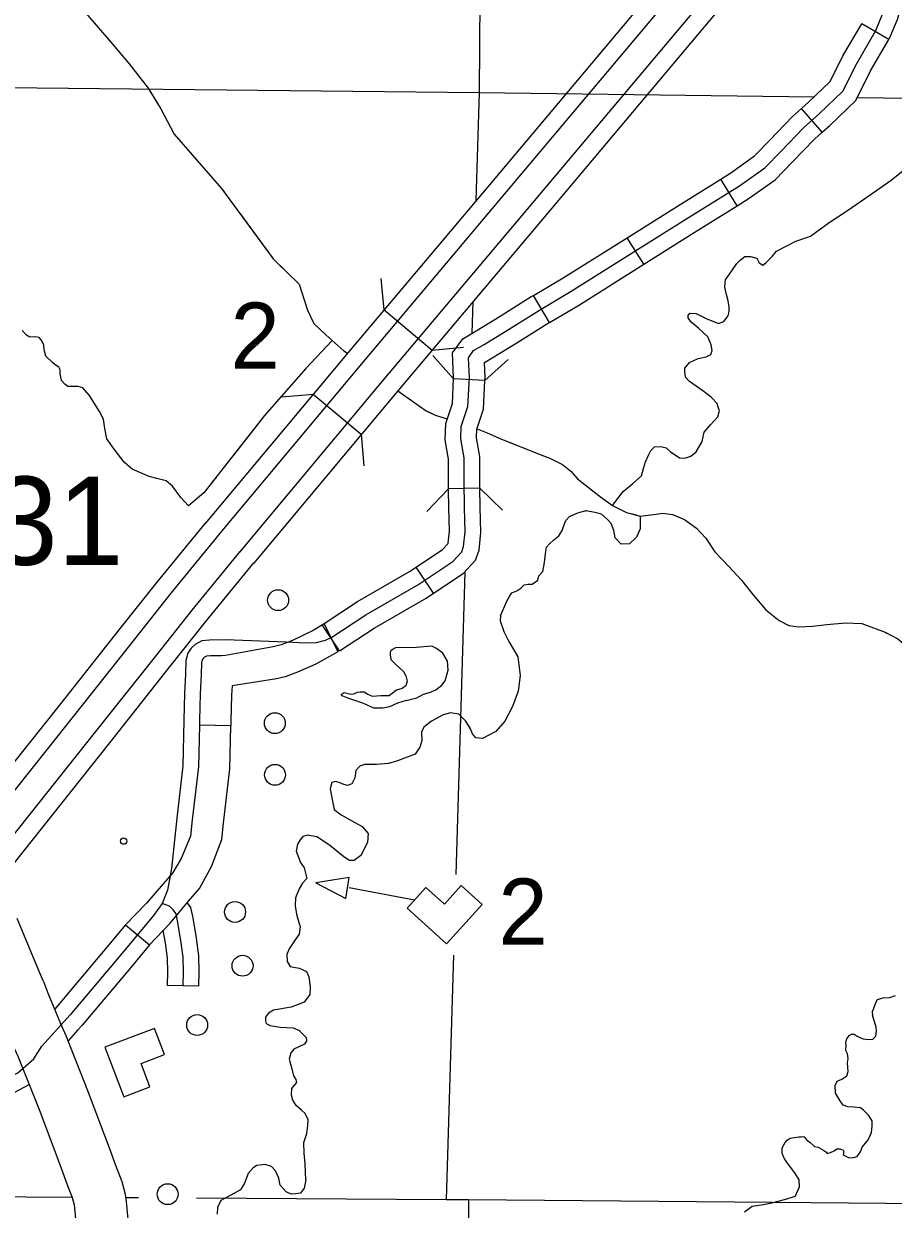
# Model space of a CAD drawing. Extents: x 1369979 to 1371646, y 379997 to 381064.
# Drawn here: x 1370948.5 to 1370997.2, y 380230.7 to 380297.2 of the extents above; entities that cross this region are included whole.
import ezdxf

# ---------------------------------------------------------------- set-up
doc = ezdxf.new("R2010")
doc.units = 0
doc.layers.add('R_Border Notes', color=7, linetype='Continuous')

msp = doc.modelspace()

# ---------------------------------------------------------------- linework, layer by layer
at = {"layer": 'R_Border Notes'}
for p, q in [((1370996.944, 380296.292), (1370995.423, 380297.173)), ((1370993.216, 380291.096), (1370992.055, 380292.416)), ((1370988.455, 380286.964), (1370987.528, 380288.458)), ((1370983.214, 380283.687), (1370982.277, 380285.175)), ((1370968.659, 380281.131), (1370968.502, 380282.881)), ((1370977.926, 380280.425), (1370977.033, 380281.94)), ((1370968.659, 380281.131), (1370971.356, 380278.876)), ((1370971.356, 380278.876), (1370973.107, 380279.032)), ((1370974.314, 380277.162), (1370972.559, 380277.258)), ((1370964.684, 380276.39), (1370962.933, 380276.233)), ((1370967.382, 380274.135), (1370964.684, 380276.39)), ((1370967.382, 380274.135), (1370967.538, 380272.384)), ((1370974.034, 380271.124), (1370972.276, 380271.09)), ((1370971.441, 380265.242), (1370970.463, 380266.703)), ((1370966.166, 380262.002), (1370965.198, 380263.47)), ((1370965.301, 380263.528), (1370966.063, 380261.944)), ((1370960.074, 380257.8), (1370958.317, 380257.845)), ((1370960.074, 380257.801), (1370960.074, 380257.8)), ((1370966.712, 380248.736), (1370970.372, 380248.046)), ((1370954.169, 380246.645), (1370955.524, 380245.525)), ((1370958.283, 380243.214), (1370956.525, 380243.245))]:
    msp.add_line(p, q, dxfattribs=at)
for points in [[(1370974.223, 380325.019), (1370973.994, 380293.322)], [(1370944.567, 380306.032), (1370944.803, 380305.084), (1370945.099, 380304.611), (1370945.306, 380304.344), (1370945.957, 380303.811), (1370946.844, 380303.219), (1370947.968, 380302.331), (1370949.713, 380300.377), (1370953.348, 380296.13)], [(1370988.945, 380305.28), (1370974.469, 380288.034)], [(1370975.231, 380287.393), (1370989.708, 380304.639)], [(1370976.397, 380286.412), (1370990.875, 380303.66)], [(1370991.638, 380303.019), (1370977.159, 380285.771)], [(1370996.944, 380296.292), (1370997.009, 380296.405), (1370997.423, 380297.412), (1370997.713, 380298.398), (1370998.433, 380301.814), (1370998.626, 380302.428)], [(1370994.375, 380293.397), (1370995.15, 380294.948), (1370996.219, 380296.794), (1370996.593, 380297.703)], [(1370992.055, 380292.416), (1370992.451, 380292.765), (1370993.656, 380293.925), (1370994.376, 380295.365), (1370995.423, 380297.173)], [(1370953.171, 380296.336), (1370953.348, 380296.13), (1370954.383, 380294.916), (1370955.447, 380293.554), (1370955.995, 380292.664)], [(1370993.216, 380291.096), (1370993.642, 380291.471), (1370995.094, 380292.868), (1370995.924, 380294.531), (1370996.944, 380296.292)], [(1370953.348, 380296.13), (1370954.383, 380294.916), (1370955.447, 380293.554), (1370956.157, 380292.4), (1370956.897, 380290.979), (1370959.558, 380287.93), (1370962.457, 380283.992), (1370963.897, 380282.56)], [(1370929.716, 380293.785), (1370973.994, 380293.322)], [(1370972.519, 380267.021), (1370973.014, 380267.556), (1370973.121, 380267.85), (1370973.201, 380268.679), (1370973.175, 380270.043), (1370973.148, 380271.515), (1370973.148, 380272.825), (1370972.961, 380273.895), (1370972.987, 380274.591), (1370973.362, 380275.715), (1370973.442, 380277.32), (1370973.388, 380278.443), (1370973.682, 380278.844), (1370974.27, 380279.192), (1370975.633, 380280.021), (1370977.37, 380281.118), (1370979.15, 380282.167), (1370985.564, 380286.206), (1370988.584, 380288.079), (1370990, 380289.095), (1370990.909, 380290.031), (1370992.165, 380291.342), (1370993.047, 380292.118), (1370994.375, 380293.397)], [(1370973.994, 380293.322), (1370973.812, 380287.254)], [(1370973.994, 380293.322), (1370992.774, 380293.076)], [(1370995.181, 380293.044), (1371035.87, 380292.511)], [(1370987.528, 380288.458), (1370988.095, 380288.81), (1370989.424, 380289.764), (1370990.276, 380290.642), (1370991.556, 380291.977), (1370992.055, 380292.416)], [(1370956.728, 380291.303), (1370956.897, 380290.979), (1370959.558, 380287.93), (1370959.694, 380287.746)], [(1370988.455, 380286.964), (1370989.072, 380287.347), (1370990.576, 380288.427), (1370991.541, 380289.421), (1370992.774, 380290.707), (1370993.216, 380291.096)], [(1370994.578, 380286.659), (1370995.95, 380287.611), (1370997.073, 380288.395), (1370998.123, 380289.238)], [(1370982.277, 380285.175), (1370985.098, 380286.951), (1370987.528, 380288.458)], [(1370974.469, 380288.034), (1370966.745, 380278.856)], [(1370967.507, 380278.215), (1370975.231, 380287.393)], [(1370960.611, 380286.5), (1370962.457, 380283.992), (1370963.539, 380282.916)], [(1370968.673, 380277.234), (1370976.397, 380286.412)], [(1370983.214, 380283.687), (1370986.03, 380285.461), (1370988.455, 380286.964)], [(1370986.703, 380278.486), (1370986.966, 380278.626), (1370987.04, 380278.847), (1370986.995, 380279.158), (1370986.803, 380279.617), (1370986.271, 380280.105), (1370985.872, 380280.43), (1370985.695, 380280.682), (1370985.695, 380280.815), (1370985.798, 380280.934), (1370986.153, 380280.919), (1370986.715, 380280.652), (1370987.409, 380280.371), (1370987.705, 380280.475), (1370987.941, 380280.8), (1370988.001, 380281.052), (1370988.001, 380281.289), (1370987.941, 380281.629), (1370987.823, 380282.058), (1370987.764, 380282.398), (1370987.779, 380282.635), (1370987.794, 380282.827), (1370987.882, 380282.946), (1370988.178, 380283.375), (1370988.429, 380283.73), (1370988.607, 380283.922), (1370988.873, 380284.114), (1370989.198, 380284.129), (1370989.553, 380284.026), (1370989.686, 380283.759), (1370989.893, 380283.641), (1370990.055, 380283.759), (1370990.41, 380284.129), (1370990.646, 380284.425), (1370991.74, 380284.973), (1370992.553, 380285.268), (1370993.603, 380286.023), (1370994.578, 380286.659)], [(1370977.159, 380285.771), (1370969.435, 380276.593)], [(1370977.033, 380281.94), (1370978.693, 380282.917), (1370982.277, 380285.175)], [(1370977.926, 380280.425), (1370979.607, 380281.416), (1370983.214, 380283.687)], [(1370963.897, 380282.56), (1370964.37, 380281.109), (1370964.725, 380280.369), (1370965.406, 380279.718), (1370966.414, 380278.837), (1370966.607, 380278.691)], [(1370972.559, 380277.258), (1370972.562, 380277.321), (1370972.496, 380278.712), (1370973.08, 380279.509), (1370973.818, 380279.946), (1370975.17, 380280.768), (1370976.912, 380281.868), (1370977.033, 380281.94)], [(1370964.22, 380281.569), (1370964.37, 380281.109), (1370964.725, 380280.369), (1370965.406, 380279.718), (1370966.414, 380278.837), (1370966.607, 380278.691)], [(1370973.643, 380281.592), (1370973.589, 380279.806)], [(1370974.314, 380277.162), (1370974.322, 380277.319), (1370974.281, 380278.174), (1370974.285, 380278.18), (1370974.722, 380278.438), (1370976.096, 380279.274), (1370977.828, 380280.368), (1370977.926, 380280.425)], [(1370951.526, 380276.822), (1370950.937, 380276.822), (1370950.775, 380276.97), (1370950.597, 380277.163), (1370950.508, 380277.562), (1370950.523, 380277.77), (1370950.434, 380277.918), (1370950.242, 380278.051), (1370950.08, 380278.169), (1370949.71, 380278.539), (1370949.621, 380278.88), (1370949.606, 380279.161), (1370949.458, 380279.442), (1370949.34, 380279.575), (1370949.133, 380279.62), (1370948.823, 380279.59), (1370948.63, 380279.709), (1370948.379, 380279.975)], [(1370965.772, 380279.437), (1370964.283, 380277.843), (1370961.967, 380275.195), (1370958.562, 380270.865), (1370957.708, 380270.142)], [(1370965.752, 380279.415), (1370964.283, 380277.843), (1370964.191, 380277.738)], [(1370966.745, 380278.856), (1370958.641, 380269.154)], [(1370972.559, 380277.258), (1370971.386, 380278.567)], [(1370975.623, 380278.335), (1370974.314, 380277.162)], [(1370981.47, 380270.151), (1370982.061, 380270.941), (1370982.608, 380271.385), (1370983.081, 380271.814), (1370983.2, 380272.228), (1370983.303, 380272.598), (1370983.495, 380273.012), (1370983.614, 380273.249), (1370983.806, 380273.441), (1370984.175, 380273.471), (1370984.471, 380273.397), (1370984.693, 380273.19), (1370985.225, 380272.835), (1370985.506, 380272.805), (1370985.845, 380272.924), (1370986.156, 380273.16), (1370986.481, 380273.752), (1370986.599, 380274.27), (1370986.954, 380274.684), (1370987.368, 380275.128), (1370987.457, 380275.483), (1370987.398, 380275.616), (1370987.324, 380275.868), (1370987.013, 380276.208), (1370986.525, 380276.578), (1370985.772, 380277.11), (1370985.55, 380277.362), (1370985.506, 380277.673), (1370985.506, 380277.865), (1370985.772, 380278.176), (1370986.259, 380278.398), (1370986.703, 380278.486)], [(1370959.407, 380268.517), (1370967.507, 380278.215)], [(1370960.578, 380267.543), (1370968.673, 380277.234)], [(1370972.276, 380271.09), (1370972.269, 380271.507), (1370972.269, 380272.749), (1370972.079, 380273.836), (1370972.114, 380274.75), (1370972.49, 380275.878), (1370972.559, 380277.258)], [(1370974.034, 380271.123), (1370974.027, 380271.523), (1370974.027, 380272.902), (1370973.843, 380273.955), (1370973.861, 380274.432), (1370974.233, 380275.551), (1370974.314, 380277.162)], [(1370957.708, 380270.142), (1370957.278, 380270.612), (1370956.805, 380271.233), (1370956.45, 380271.544), (1370955.933, 380271.663), (1370955.504, 380271.781), (1370955.104, 380271.959), (1370954.542, 380272.196), (1370954.099, 380272.58), (1370953.537, 380273.32), (1370953.123, 380273.898), (1370953.019, 380274.475), (1370952.945, 380274.993), (1370952.709, 380275.437), (1370952.487, 380275.777), (1370952.162, 380276.325), (1370951.777, 380276.748), (1370951.526, 380276.822)], [(1370963.173, 380276.574), (1370961.967, 380275.195), (1370960.23, 380272.987)], [(1370969.435, 380276.593), (1370961.344, 380266.906)], [(1370969.433, 380276.59), (1370971.023, 380275.468)], [(1370969.433, 380276.59), (1370971.023, 380275.468)], [(1370969.433, 380276.59), (1370971.023, 380275.468), (1370971.023, 380275.468), (1370971.362, 380275.309)], [(1370971.023, 380275.468), (1370971.525, 380275.232), (1370972.204, 380275.021)], [(1370973.871, 380274.464), (1370974.437, 380274.24), (1370975.235, 380273.885), (1370977.317, 380273.051)], [(1370973.871, 380274.464), (1370974.437, 380274.24), (1370975.235, 380273.885), (1370976.014, 380273.573)], [(1370977.317, 380273.051), (1370977.997, 380272.784), (1370978.662, 380272.459), (1370979.135, 380272.089), (1370979.504, 380271.645), (1370980.79, 380270.639), (1370981.47, 380270.151), (1370982.254, 380269.766), (1370983.014, 380269.568)], [(1370977.45, 380272.999), (1370977.997, 380272.784), (1370978.662, 380272.459), (1370979.135, 380272.089), (1370979.504, 380271.645), (1370980.79, 380270.639), (1370981.198, 380270.346)], [(1370959.274, 380271.771), (1370958.562, 380270.865), (1370957.708, 380270.142)], [(1370970.463, 380266.703), (1370971.944, 380267.694), (1370972.249, 380268.023), (1370972.257, 380268.045), (1370972.322, 380268.713), (1370972.296, 380270.027), (1370972.276, 380271.09)], [(1370971.058, 380269.823), (1370972.276, 380271.09)], [(1370971.441, 380265.242), (1370973.093, 380266.348), (1370973.78, 380267.088), (1370973.985, 380267.654), (1370974.081, 380268.645), (1370974.053, 380270.06), (1370974.034, 380271.123)], [(1370974.034, 380271.124), (1370975.301, 380269.905)], [(1370975.188, 380263.967), (1370975.543, 380264.795), (1370975.691, 380265.047), (1370975.824, 380265.269), (1370976.105, 380265.372), (1370976.326, 380265.52), (1370976.518, 380265.712), (1370976.725, 380265.742), (1370976.962, 380265.742), (1370977.272, 380265.979), (1370977.331, 380266.215), (1370977.553, 380266.452), (1370977.657, 380266.955), (1370977.731, 380267.606), (1370977.76, 380267.813), (1370977.937, 380268.006), (1370978.174, 380268.228), (1370978.455, 380268.464), (1370978.647, 380268.76), (1370978.721, 380268.982), (1370978.839, 380269.322), (1370979.046, 380269.544), (1370979.519, 380269.751), (1370979.918, 380269.855), (1370979.991, 380269.865)], [(1370983.014, 380269.568), (1370983.008, 380268.849), (1370982.815, 380268.376), (1370982.416, 380268.006), (1370981.943, 380267.991), (1370981.603, 380268.346), (1370981.544, 380268.76), (1370981.396, 380269.145), (1370981.16, 380269.396), (1370980.849, 380269.677), (1370980.48, 380269.766), (1370979.991, 380269.865)], [(1370982.582, 380269.681), (1370983.014, 380269.568), (1370983.906, 380269.677), (1370984.291, 380269.722), (1370984.823, 380269.648), (1370985.503, 380269.367), (1370986.168, 380268.893), (1370986.685, 380268.331), (1370986.715, 380268.285)], [(1370983.014, 380269.568), (1370983.906, 380269.677), (1370984.291, 380269.722), (1370984.823, 380269.648), (1370985.503, 380269.367), (1370986.168, 380268.893), (1370986.685, 380268.331), (1370987.188, 380267.562), (1370987.971, 380266.733), (1370988.695, 380265.979), (1370989.316, 380265.165), (1370990.052, 380264.316)], [(1370950.544, 380259.045), (1370953.895, 380263.284), (1370955.945, 380265.867), (1370958.651, 380269.172)], [(1370959.422, 380268.541), (1370956.721, 380265.242), (1370954.675, 380262.664), (1370951.323, 380258.424)], [(1370952.515, 380257.476), (1370955.868, 380261.716), (1370957.907, 380264.286), (1370960.6, 380267.575)], [(1370987.657, 380267.066), (1370987.971, 380266.733), (1370988.695, 380265.979), (1370989.316, 380265.165), (1370990.052, 380264.316), (1370990.806, 380263.709), (1370990.826, 380263.699)], [(1370953.295, 380256.856), (1370956.647, 380261.096), (1370958.682, 380263.66), (1370961.371, 380266.944)], [(1370965.198, 380263.47), (1370967.177, 380264.774), (1370970.089, 380266.452), (1370970.463, 380266.703)], [(1370965.682, 380262.736), (1370967.639, 380264.025), (1370970.554, 380265.706), (1370972.519, 380267.021)], [(1370973.188, 380266.411), (1370972.68, 380249.463)], [(1370966.166, 380262.002), (1370968.101, 380263.277), (1370971.018, 380264.959), (1370971.441, 380265.242)], [(1370975.188, 380263.967), (1370975.17, 380263.69), (1370975.377, 380263.083), (1370975.658, 380262.536), (1370976.16, 380261.678), (1370976.279, 380260.627), (1370976.175, 380259.754), (1370975.865, 380258.882), (1370975.436, 380258.068), (1370974.919, 380257.491), (1370974.18, 380257.091), (1370973.81, 380257.121), (1370973.618, 380257.358), (1370973.5, 380257.639), (1370973.248, 380258.068), (1370972.849, 380258.452), (1370972.391, 380258.526), (1370971.965, 380258.414), (1370971.312, 380258.068), (1370970.883, 380257.728), (1370970.765, 380257.446), (1370970.78, 380256.988), (1370970.662, 380256.603), (1370970.41, 380256.218)], [(1370990.052, 380264.316), (1370990.806, 380263.709), (1370991.338, 380263.428), (1370991.9, 380263.354), (1370992.669, 380263.384), (1370993.467, 380263.487), (1370994.516, 380263.576), (1370995.433, 380263.532), (1370996.734, 380263.058), (1370997.443, 380262.674), (1370997.872, 380262.318), (1370998.226, 380261.712), (1370998.98, 380261.016), (1370999.335, 380260.765), (1370999.897, 380260.676), (1371000.444, 380260.484), (1371000.739, 380260.277), (1371001.221, 380259.809)], [(1370965.301, 380263.528), (1370964.691, 380263.141), (1370963.54, 380262.588), (1370962.906, 380262.346), (1370962.441, 380262.234), (1370959.779, 380261.739), (1370959.561, 380261.736)], [(1370992.3, 380263.37), (1370992.669, 380263.384), (1370993.467, 380263.487), (1370994.516, 380263.576), (1370995.433, 380263.532), (1370996.734, 380263.058), (1370996.832, 380263.005)], [(1370965.682, 380262.736), (1370965.357, 380262.58), (1370964.849, 380262.462), (1370964.238, 380262.436), (1370963.171, 380262.501), (1370959.787, 380262.619), (1370958.89, 380262.606), (1370958.46, 380262.566), (1370958.083, 380262.371), (1370957.862, 380262.15), (1370957.666, 380261.876), (1370957.562, 380261.459), (1370957.536, 380260.691), (1370957.484, 380259.623), (1370957.445, 380258.125), (1370957.38, 380255.569), (1370957.042, 380252.626), (1370956.755, 380249.812), (1370956.534, 380248.588), (1370956.222, 380247.845), (1370955.74, 380247.167), (1370953.802, 380244.822), (1370951.082, 380241.592), (1370949.494, 380239.846)], [(1370959.561, 380261.736), (1370958.936, 380261.727), (1370958.711, 380261.707), (1370958.608, 380261.653), (1370958.535, 380261.58), (1370958.479, 380261.501), (1370958.438, 380261.337), (1370958.414, 380260.655), (1370958.363, 380259.59), (1370958.324, 380258.102), (1370958.317, 380257.845)], [(1370966.063, 380261.944), (1370964.845, 380261.264), (1370963.82, 380260.816), (1370963.13, 380260.555), (1370962.627, 380260.443), (1370960.145, 380260.043)], [(1370969.904, 380259.229), (1370970.495, 380259.37), (1370970.865, 380259.584), (1370971.205, 380259.673), (1370971.567, 380259.814), (1370971.907, 380260.08), (1370972.077, 380260.324), (1370972.247, 380260.931), (1370972.225, 380261.426), (1370971.951, 380261.878), (1370971.597, 380262.144), (1370971.331, 380262.27), (1370970.458, 380262.188), (1370969.305, 380262.173), (1370969.128, 380262.077), (1370969.025, 380261.981), (1370969.002, 380261.915), (1370968.995, 380261.781), (1370969.047, 380261.515), (1370969.328, 380261.234), (1370969.749, 380260.849), (1370969.875, 380260.613), (1370969.948, 380260.309), (1370969.875, 380260.05), (1370969.675, 380259.895), (1370969.357, 380259.806), (1370969.121, 380259.607), (1370968.973, 380259.496)], [(1370960.145, 380260.043), (1370960.119, 380259.524), (1370960.081, 380258.057), (1370960.074, 380257.801)], [(1370969.424, 380259.066), (1370968.973, 380258.859), (1370968.596, 380258.785), (1370968.093, 380258.785), (1370967.48, 380259.074), (1370966.697, 380259.333), (1370966.32, 380259.481), (1370966.268, 380259.555), (1370966.43, 380259.666), (1370966.8, 380259.57), (1370966.977, 380259.599), (1370967.177, 380259.695), (1370967.317, 380259.71), (1370967.546, 380259.703), (1370967.746, 380259.57), (1370967.99, 380259.473), (1370968.485, 380259.496), (1370968.973, 380259.496)], [(1370969.904, 380259.229), (1370969.424, 380259.066)], [(1370938.677, 380244.131), (1370950.544, 380259.045)], [(1370951.323, 380258.424), (1370939.457, 380243.511)], [(1370958.317, 380257.845), (1370958.258, 380255.508), (1370957.916, 380252.531), (1370957.822, 380251.616)], [(1370959.571, 380251.438), (1370959.663, 380252.342), (1370960.013, 380255.385), (1370960.074, 380257.801)], [(1370940.649, 380242.563), (1370952.515, 380257.476)], [(1370941.428, 380241.942), (1370953.295, 380256.856)], [(1370970.41, 380256.218), (1370969.955, 380256.047), (1370969.423, 380255.84), (1370968.92, 380255.692), (1370968.24, 380255.633), (1370967.575, 380255.633), (1370967.309, 380255.544), (1370967.088, 380255.292), (1370967.028, 380254.893), (1370966.851, 380254.553), (1370966.615, 380254.464), (1370966.408, 380254.508), (1370966.142, 380254.627), (1370965.949, 380254.686), (1370965.742, 380254.627), (1370965.639, 380254.271), (1370965.757, 380253.68), (1370965.861, 380253.103), (1370966.26, 380252.807), (1370966.895, 380252.452), (1370967.442, 380252.156)], [(1370967.442, 380252.156), (1370967.767, 380251.768), (1370967.738, 380251.265), (1370967.368, 380250.525), (1370966.984, 380250.259), (1370966.718, 380250.244), (1370966.408, 380250.466), (1370965.609, 380251.102), (1370964.9, 380251.576), (1370964.368, 380251.679), (1370964.102, 380251.591), (1370963.969, 380251.413), (1370963.806, 380251.176), (1370963.732, 380250.777), (1370963.983, 380250.141), (1370964.19, 380249.845), (1370964.338, 380249.238), (1370964.087, 380248.972), (1370963.909, 380248.661), (1370963.703, 380248.158), (1370963.673, 380247.714), (1370963.747, 380247.241), (1370963.909, 380246.708), (1370963.954, 380246.545), (1370963.909, 380246.116), (1370963.673, 380245.806), (1370963.348, 380245.303), (1370963.215, 380244.977), (1370963.23, 380244.593), (1370963.392, 380244.311), (1370963.909, 380244.208), (1370964.309, 380244.03), (1370964.456, 380243.72), (1370964.516, 380243.157), (1370964.501, 380242.743)], [(1370957.822, 380251.616), (1370957.296, 380250.368), (1370956.812, 380249.548), (1370956.29, 380248.95), (1370955.358, 380247.868), (1370954.169, 380246.645)], [(1370955.524, 380245.525), (1370956.681, 380246.73), (1370957.706, 380247.98), (1370958.322, 380248.689), (1370958.992, 380249.921), (1370959.571, 380251.438)], [(1370957.404, 380243.229), (1370957.417, 380244.014), (1370957.404, 380244.84), (1370957.282, 380245.773), (1370957.093, 380246.869), (1370957.012, 380247.262), (1370956.85, 380247.492), (1370956.633, 380247.695), (1370956.222, 380247.845)], [(1370958.283, 380243.214), (1370958.296, 380244.014), (1370958.282, 380244.904), (1370958.151, 380245.905), (1370957.957, 380247.033), (1370957.835, 380247.619), (1370957.637, 380247.9)], [(1370949.572, 380243.466), (1370949.306, 380244.124), (1370948.48, 380246.103), (1370948.11, 380247.001)], [(1370954.169, 380246.645), (1370953.127, 380245.385), (1370950.197, 380241.905)], [(1370956.525, 380243.245), (1370956.538, 380244.015), (1370956.526, 380244.775), (1370956.413, 380245.642), (1370956.294, 380246.328)], [(1370955.524, 380245.525), (1370954.476, 380244.259), (1370951.744, 380241.013), (1370951.513, 380240.76)], [(1370972.545, 380244.942), (1370972.134, 380231.247)], [(1370949.572, 380243.466), (1370949.839, 380242.781)], [(1370949.839, 380242.781), (1370950.155, 380242.008)], [(1370964.501, 380242.743), (1370964.19, 380242.311), (1370963.466, 380242.03), (1370962.476, 380241.852), (1370962.18, 380241.69), (1370962.017, 380241.468), (1370962.017, 380241.261), (1370962.062, 380241.113), (1370962.283, 380240.994), (1370962.845, 380240.906), (1370963.569, 380240.861), (1370963.924, 380240.713), (1370963.93, 380240.706)], [(1370997.305, 380242.664), (1370996.98, 380242.56), (1370996.61, 380242.531), (1370996.299, 380242.442), (1370996.196, 380242.264), (1370996.063, 380241.894), (1370996.018, 380241.775), (1370996.033, 380241.553)], [(1370950.155, 380242.008), (1370950.539, 380241.105)], [(1370954.291, 380228.484), (1370954.339, 380229.37), (1370954.323, 380230.139), (1370954.228, 380231.131), (1370954.166, 380231.529), (1370953.982, 380232.242), (1370953.639, 380233.149), (1370953.312, 380234.024), (1370952.106, 380237.246), (1370950.845, 380240.414), (1370950.531, 380241.124)], [(1370991.715, 380231.44), (1370991.937, 380231.958), (1370991.922, 380232.343), (1370991.67, 380232.743), (1370991.315, 380233.202), (1370991.093, 380233.528), (1370990.975, 380233.824), (1370990.975, 380234.135), (1370991.138, 380234.446), (1370991.241, 380234.579), (1370991.419, 380234.683), (1370991.907, 380234.757), (1370992.055, 380234.757), (1370992.173, 380234.771), (1370992.247, 380234.712), (1370992.351, 380234.579), (1370992.528, 380234.431), (1370992.78, 380234.209), (1370992.987, 380234.179), (1370993.253, 380234.031), (1370993.416, 380233.913), (1370993.49, 380233.824), (1370993.682, 380233.883), (1370993.889, 380233.972), (1370994.037, 380234.076), (1370994.215, 380234.09), (1370994.378, 380234.016), (1370994.422, 380233.942), (1370994.378, 380233.765), (1370994.466, 380233.705), (1370994.718, 380233.587), (1370994.969, 380233.602), (1370995.176, 380233.661), (1370995.369, 380233.957), (1370995.457, 380234.179), (1370995.783, 380234.594), (1370995.975, 380234.994), (1370996.02, 380235.364), (1370996.005, 380235.66), (1370995.813, 380235.971), (1370995.531, 380236.252), (1370995.354, 380236.385), (1370994.999, 380236.415), (1370994.644, 380236.445), (1370994.392, 380236.534), (1370994.215, 380236.77), (1370993.963, 380237.2), (1370993.934, 380237.644), (1370994.052, 380237.881), (1370994.304, 380237.999), (1370994.585, 380238.177), (1370994.659, 380238.414), (1370994.644, 380238.651), (1370994.629, 380238.918), (1370994.673, 380239.154), (1370994.629, 380239.406), (1370994.54, 380239.599), (1370994.555, 380239.91), (1370994.54, 380240.072), (1370994.599, 380240.25), (1370994.718, 380240.443), (1370994.851, 380240.517), (1370994.999, 380240.517), (1370995.176, 380240.398), (1370995.354, 380240.309), (1370995.502, 380240.25), (1370995.798, 380240.221), (1370996.049, 380240.235), (1370996.212, 380240.398), (1370996.256, 380240.68), (1370996.242, 380240.902), (1370996.138, 380241.227), (1370996.033, 380241.553)], [(1370951.513, 380240.76), (1370950.953, 380240.143)], [(1370963.93, 380240.706), (1370964.294, 380240.332), (1370964.323, 380240.139), (1370964.205, 380239.947)], [(1370940.615, 380236.805), (1370942.777, 380237.327), (1370944.903, 380237.409), (1370946.807, 380237.651), (1370948.148, 380238.349), (1370949.033, 380239.127), (1370949.494, 380239.846)], [(1370947.852, 380239.938), (1370948.144, 380239.279), (1370949.373, 380236.191), (1370950.568, 380232.998), (1370950.896, 380232.118), (1370951.185, 380231.355), (1370951.293, 380230.936), (1370951.32, 380230.766), (1370951.397, 380229.968), (1370951.416, 380229.05)], [(1370964.205, 380239.947), (1370963.599, 380239.666), (1370963.436, 380239.473), (1370963.348, 380239.104), (1370963.496, 380238.571), (1370963.584, 380238.171), (1370963.717, 380237.979), (1370963.747, 380237.787)], [(1370964.279, 380232.342), (1370964.235, 380233.245), (1370964.19, 380233.837), (1370964.161, 380234.443), (1370964.338, 380234.946), (1370964.397, 380235.39), (1370964.412, 380235.701), (1370964.249, 380236.056), (1370964.042, 380236.248), (1370963.732, 380236.514), (1370963.555, 380236.81), (1370963.481, 380237.091), (1370963.496, 380237.461), (1370963.747, 380237.787)], [(1370946.539, 380236.731), (1370947.073, 380236.798), (1370948.778, 380237.686)], [(1370964.279, 380232.342), (1370964.178, 380231.875), (1370963.972, 380231.594), (1370963.705, 380231.564), (1370963.454, 380231.549), (1370963.173, 380231.668), (1370962.848, 380232.052), (1370962.759, 380232.437), (1370962.582, 380232.851), (1370962.36, 380233.088), (1370962.006, 380233.206), (1370961.533, 380233.147), (1370961.326, 380233.014), (1370961.045, 380232.703), (1370960.838, 380232.156), (1370960.616, 380231.786), (1370960.084, 380231.49), (1370959.522, 380231.179), (1370959.33, 380230.795), (1370959.315, 380230.425)], [(1370938.16, 380231.467), (1370951.178, 380231.382)], [(1370954.209, 380231.363), (1370954.903, 380231.358)], [(1370958.152, 380231.337), (1370972.134, 380231.247), (1370973.397, 380231.239), (1371035.114, 380230.7), (1371036.414, 380230.688), (1371097.105, 380229.657), (1371098.733, 380229.604), (1371113.663, 380229.423)], [(1370973.397, 380231.239), (1370973.616, 380203.079)], [(1370988.867, 380230.56), (1370989.296, 380230.871), (1370989.917, 380230.96), (1370990.391, 380231.049), (1370991.098, 380231.242), (1370991.719, 380231.434)]]:
    msp.add_lwpolyline(points, dxfattribs=at)
for points in [[(1370966.518, 380248.126), (1370966.704, 380249.307), (1370964.84, 380248.996)], [(1370972.158, 380245.583), (1370974.154, 380247.791), (1370972.989, 380248.844), (1370972.044, 380247.799), (1370971.001, 380248.742), (1370969.949, 380247.579)], [(1370953.024, 380239.78), (1370954.079, 380236.996), (1370955.547, 380237.553), (1370955.048, 380238.87), (1370956.363, 380239.368), (1370955.808, 380240.834)]]:
    msp.add_lwpolyline(points, close=True, dxfattribs=at)
for centre, radius in [((1370962.725, 380264.848), 0.586), ((1370962.543, 380257.955), 0.586), ((1370962.552, 380255.057), 0.586), ((1370954.071, 380251.338), 0.176), ((1370960.312, 380247.364), 0.586), ((1370960.734, 380244.35), 0.586), ((1370958.19, 380241.026), 0.586), ((1370956.537, 380231.54), 0.586)]:
    msp.add_circle(centre, radius, dxfattribs=at)

# ---------------------------------------------------------------- texts
for s, height, p in [('2', 3.712, (1370960.061, 380277.824)), ('31', 4.95, (1370946.694, 380266.83)), ('2', 3.712, (1370975.07, 380245.527))]:
    msp.add_text(s, height=height, dxfattribs=at).set_placement(p)

doc.saveas('drawing.dxf')
